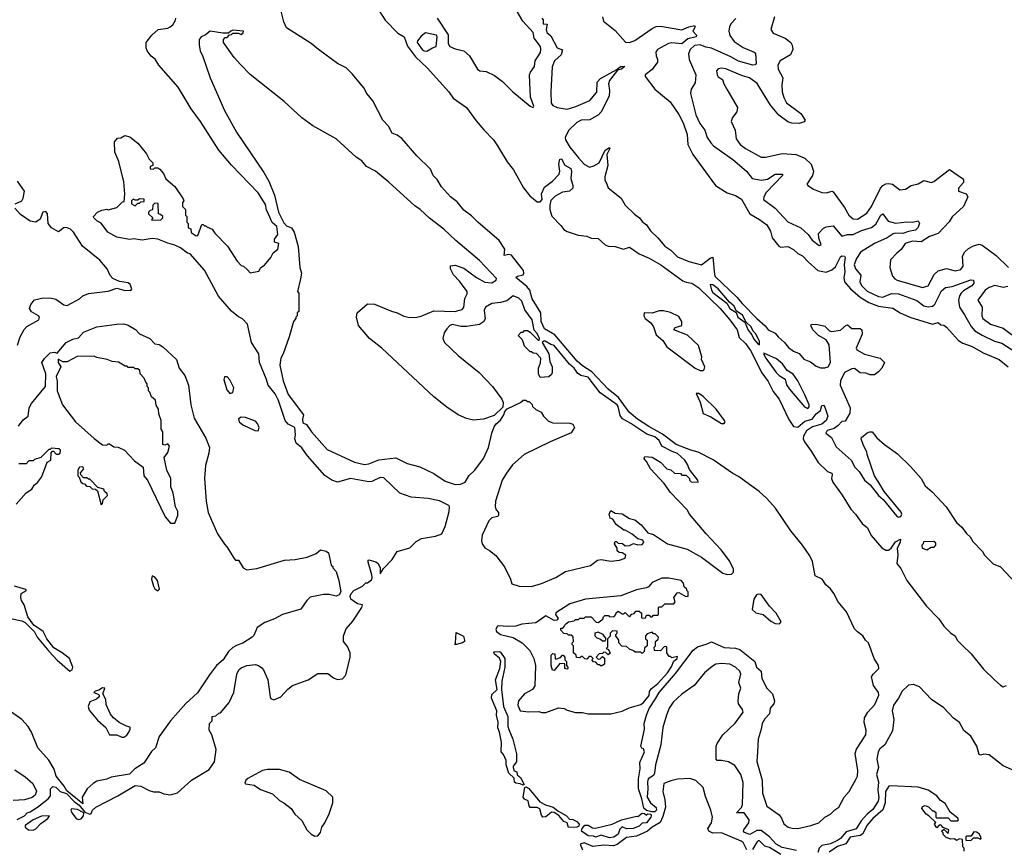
# Model space of a CAD drawing. Extents: x 1933546 to 2138868, y 524910 to 667279.
# Tile 394 of 466: x 2081250 to 2088202, y 574925 to 580775. Entities that reach past the tile are written whole.
import ezdxf

# ---------------------------------------------------------------- set-up
doc = ezdxf.new("R2010")
doc.units = 0

msp = doc.modelspace()

# ---------------------------------------------------------------- linework, layer by layer
at = {"layer": '0CON10XD'}
for points in [[(2086735, 574909.2), (2086635, 574930.1), (2086591.7, 574955), (2086545, 575005.6), (2086485, 575050.4), (2086455, 575050), (2086405, 575022.1), (2086367, 575037), (2086360.7, 575045), (2086362.8, 575055), (2086399.5, 575105), (2086401.9, 575125), (2086365.5, 575175.5), (2086310.8, 575175), (2086346.8, 575213.2), (2086354.8, 575235), (2086359.7, 575390.3), (2086343.2, 575445), (2086299.6, 575509.6), (2086255, 575535.7), (2086205, 575546), (2086174.1, 575544.1), (2086167.3, 575555), (2086168.1, 575645), (2086175.2, 575665), (2086215, 575726.9), (2086301.4, 575808.6), (2086358.3, 575885), (2086354.8, 575905), (2086325.6, 575945), (2086322.3, 575965), (2086327.1, 576015), (2086342.3, 576055), (2086327.1, 576095), (2086342.7, 576155), (2086335.3, 576175.3), (2086304.5, 576205), (2086265, 576224.7), (2086205, 576230.7), (2086166.2, 576225), (2086140.5, 576209.5), (2086085, 576164.4), (2086012.2, 576075), (2085926, 576014), (2085865, 575957.5), (2085836.6, 575913.4), (2085817.3, 575865), (2085791.4, 575778.6), (2085776.4, 575655), (2085739.1, 575515), (2085732.9, 575455), (2085725, 575439.3), (2085688.1, 575415), (2085681.9, 575395), (2085686.2, 575345), (2085681.8, 575285), (2085705.3, 575245.3), (2085745, 575212.5), (2085746.8, 575195), (2085735, 575183.3), (2085713.3, 575183.3), (2085675, 575192.5), (2085657.3, 575207.3), (2085643.5, 575275), (2085619.6, 575345), (2085620, 575415), (2085631.8, 575485), (2085629.6, 575530.4), (2085662, 575605), (2085655, 575627.5), (2085642, 575632), (2085636.2, 575646.2), (2085661.6, 575765), (2085659.2, 575805), (2085675, 575865.5), (2085695, 575911.6), (2085739.9, 575980.1), (2085765, 576026.1), (2085881.2, 576158.8), (2086004.5, 576325), (2086035, 576348.5), (2086105, 576367.8), (2086135, 576382.7), (2086225, 576342.6), (2086305, 576337.7), (2086335, 576328.2), (2086440.5, 576245), (2086453.5, 576205), (2086486.7, 576175), (2086490.3, 576125), (2086526.1, 576056.1), (2086565.1, 576015.1), (2086578.8, 575965), (2086574.4, 575945), (2086548.1, 575915), (2086544.5, 575875), (2086510.8, 575839.2), (2086493.1, 575806.9), (2086486.5, 575765), (2086463.9, 575695), (2086458.7, 575605), (2086455, 575536.7), (2086492.1, 575405), (2086494.6, 575315), (2086525, 575221.4), (2086612.3, 575162.3), (2086628.8, 575138.8), (2086645, 575096.7), (2086675.4, 575074.6), (2086705, 575066), (2086745, 575065.4), (2086836.2, 575085), (2086893.3, 575105), (2086935, 575144.3), (2086975.8, 575165), (2087005, 575197.5), (2087035, 575215.7), (2087072.2, 575285), (2087108.1, 575325), (2087155, 575410), (2087165.2, 575434.8), (2087168.9, 575475), (2087149, 575595), (2087158.6, 575625), (2087225.2, 575725), (2087227.9, 575757.9), (2087212.1, 575812.1), (2087216.2, 575845), (2087239.1, 575885), (2087288.8, 575941.2), (2087315.4, 576005), (2087314.8, 576025), (2087277.9, 576075), (2087265.8, 576135), (2087275.8, 576155), (2087316.7, 576193.3), (2087314.6, 576215), (2087284.1, 576265), (2087242.7, 576375), (2087223.4, 576393.4), (2087204.2, 576425), (2087165, 576452.4), (2087145.2, 576475), (2087088, 576595), (2087028.2, 576665), (2086999.8, 576725), (2086976.3, 576756.3), (2086941.9, 576785), (2086916.6, 576825), (2086868.1, 576848.1), (2086848.7, 576948.7), (2086829, 576989), (2086777.6, 577065), (2086695, 577165.2), (2086586.4, 577326.4), (2086525.2, 577395), (2086470.8, 577445), (2086325, 577550.5), (2086285, 577571.6), (2086146.7, 577666.7), (2086041.4, 577721.4), (2085990, 577735), (2085885, 577775.8), (2085788.9, 577848.9), (2085692.1, 577902.1), (2085613.2, 577955), (2085554.3, 578005), (2085478.4, 578108.4), (2085406.4, 578166.4), (2085289, 578289), (2085225, 578331.4), (2085186.9, 578365), (2085029, 578549), (2084955, 578592.9), (2084931.6, 578645), (2084930, 578705), (2084868.5, 578805), (2084851.2, 578865), (2084831.8, 578891.8), (2084754.4, 578955), (2084764, 578965), (2084805.6, 578974.4), (2084810.6, 578985), (2084807.5, 579005), (2084723.4, 579113.4), (2084705, 579118.2), (2084670.5, 579110.5), (2084676, 579155), (2084636.6, 579216.6), (2084484.8, 579345), (2084439.5, 579389.5), (2084385, 579430.9), (2084338, 579488), (2084291.4, 579525), (2084227.3, 579595), (2084197.3, 579647.3), (2084170.3, 579675), (2084149.7, 579719.7), (2084053.2, 579815), (2083947.3, 579937.3), (2083915, 579960.9), (2083879.4, 579975), (2083853.1, 580023.1), (2083815, 580065.6), (2083742.4, 580202.4), (2083701.1, 580255), (2083680.3, 580295), (2083600.9, 580390.9), (2083555.2, 580435.2), (2083495, 580466.7), (2083360.7, 580565), (2083307.9, 580607.9), (2083135, 580718.5), (2083115, 580759.2), (2083095.4, 580835)], [(2083787.2, 580837.2), (2083830.6, 580770.6), (2083920.7, 580680.7), (2083964.7, 580654.7), (2083988.3, 580588.3), (2084043.7, 580513.7), (2084126.7, 580435), (2084279.6, 580265), (2084310.1, 580220.1), (2084405, 580155.5), (2084472.1, 580062.1), (2084528.2, 579998.2)], [(2084197.1, 580785), (2084275, 580667.5), (2084276.5, 580606.5), (2084286.7, 580586.7), (2084325, 580570), (2084386.1, 580556.1), (2084425, 580520), (2084482.5, 580425), (2084500, 580415), (2084545, 580410), (2084601.8, 580381.8), (2084658.2, 580338.2), (2084732.5, 580265), (2084855, 580163.8), (2084875, 580154.5), (2084880.8, 580165), (2084857.1, 580227.1), (2084848.9, 580385), (2084856, 580405), (2084884.2, 580445), (2084890, 580485), (2084927, 580543), (2084930.8, 580565), (2084926.6, 580586.6), (2084881.7, 580645), (2084875.6, 580685), (2084802.5, 580765), (2084756.2, 580845)], [(2084282.7, 577302.7), (2084285.5, 577335), (2084280, 577345), (2084215, 577377.5), (2084135, 577393.6), (2084013.4, 577403.4), (2083935, 577433.1), (2083820.5, 577540.5), (2083795, 577542.9), (2083735.5, 577514.5), (2083715, 577511.4), (2083585, 577535.7), (2083495, 577510), (2083455, 577523.3), (2083405, 577556.7), (2083283.3, 577695), (2083241.7, 577751.7), (2083202.5, 577785), (2083193, 577817), (2083197.5, 577845), (2083192.5, 577895), (2083145, 577920), (2083123.8, 577945), (2083077.1, 578087.1), (2083053.6, 578133.6), (2083003.9, 578193.9), (2082993.3, 578235), (2082943.3, 578355), (2082937.5, 578415), (2082887.5, 578495), (2082857.5, 578625), (2082823, 578663), (2082795, 578677.5), (2082745, 578717.5), (2082654.2, 578824.2), (2082556.1, 579006.1), (2082453, 579123), (2082435, 579127.5), (2082385, 579163.3), (2082345, 579182.5), (2082295, 579196.7), (2082226.4, 579226.4), (2082185, 579230), (2082115, 579217.5), (2082055, 579227.5), (2082025, 579223.3), (2081935, 579240), (2081873.3, 579275), (2081825, 579337.5), (2081793.9, 579353.9), (2081772.5, 579375), (2081770, 579385), (2081800, 579415), (2081830.7, 579429.3), (2081865, 579436.7), (2081875, 579432.5), (2081935, 579450), (2081975, 579490), (2081988.3, 579491.7), (2081992.5, 579545), (2081985, 579630), (2081950, 579775), (2081920.7, 579840.7), (2081918.3, 579911.7), (2081941.7, 579938.3), (2081965, 579940), (2081993, 579957), (2082028.3, 579948.3), (2082085, 579902.5), (2082145, 579827.5), (2082165, 579790), (2082190, 579765), (2082190, 579745), (2082171.7, 579738.3), (2082171.7, 579721.7), (2082195, 579720), (2082205, 579730), (2082225, 579730), (2082239.3, 579719.3), (2082265, 579690), (2082281.7, 579651.7), (2082345, 579597.5), (2082405, 579510), (2082410, 579495), (2082400, 579485), (2082400, 579455), (2082420, 579435), (2082420, 579395), (2082430, 579385), (2082430, 579345), (2082440, 579335), (2082440, 579305), (2082458.3, 579298.3), (2082461.7, 579271.7), (2082495, 579250), (2082508.3, 579251.7), (2082535, 579330), (2082545, 579330), (2082555, 579320), (2082565, 579320), (2082571.7, 579311.7), (2082610, 579295), (2082627, 579267), (2082716.7, 579175), (2082785, 579070), (2082815, 579040), (2082830, 579035), (2082859.3, 579009.3), (2082877.5, 578987.5), (2082939.3, 579000.7), (2082953.3, 579025), (2082977.7, 579042.3), (2083023.3, 579095), (2083040.5, 579129.5), (2083072.5, 579155), (2083080, 579195), (2083050, 579205), (2083050, 579225), (2083071.7, 579258.3), (2083066.7, 579315), (2083033.9, 579343.9), (2083007.5, 579402.5), (2082992.7, 579432.7), (2082985, 579470), (2082933.6, 579553.6), (2082745, 579747.5), (2082655, 579854.2), (2082526.3, 580056.3), (2082460.8, 580145), (2082367.9, 580297.9), (2082233.3, 580455), (2082205.9, 580495.9), (2082178.3, 580518.3), (2082150, 580555), (2082143, 580577), (2082142.5, 580615), (2082182.5, 580665), (2082227.5, 580705), (2082295, 580716), (2082313.3, 580725), (2082330.3, 580739.7), (2082349.5, 580770.5), (2082353.3, 580785)], [(2084936.7, 580785), (2084945.8, 580775), (2084946.4, 580746.4), (2084975, 580742.5), (2084967.1, 580705), (2084971.9, 580685), (2085000, 580660), (2085045, 580577.3), (2085082.3, 580562.3), (2085073.7, 580526.3), (2085025.3, 580485), (2085008.8, 580441.2), (2084999.7, 580265), (2085003.9, 580185), (2085015, 580169.6), (2085045, 580154.7), (2085115, 580144.2), (2085177.8, 580162.2), (2085275, 580203.4), (2085325, 580262.2), (2085328, 580335), (2085350, 580360), (2085466.4, 580423.6), (2085493.1, 580445), (2085522, 580445), (2085499.4, 580425), (2085472.3, 580417.7), (2085414.4, 580345), (2085407.6, 580322.4), (2085414.3, 580275), (2085412.2, 580235), (2085355.2, 580124.8), (2085337.1, 580102.9), (2085275, 580068.8), (2085215, 580064.7), (2085185, 580050), (2085127.8, 579995), (2085101.1, 579945), (2085105, 579926), (2085135.7, 579875), (2085195, 579800.8), (2085236.2, 579755), (2085274.4, 579734.4), (2085305, 579743.1), (2085341.1, 579765), (2085385, 579854.3), (2085415, 579872.5), (2085416.9, 579865), (2085396.2, 579823.8), (2085403.7, 579745), (2085380.6, 579665), (2085382, 579645), (2085397, 579613), (2085405, 579587.5), (2085496.7, 579515), (2085526.2, 579465), (2085592.1, 579402.1), (2085627, 579377), (2085645, 579350), (2085675.6, 579325.6), (2085704.4, 579285), (2085755.5, 579235.5), (2085805.6, 579175), (2085848.5, 579148.5), (2085895, 579101.8), (2085975, 579066.9), (2086065, 579043.9), (2086125, 579091.2), (2086145, 579097.5), (2086155.3, 578975), (2086161.9, 578961.9), (2086315, 578815.9), (2086351.1, 578771.1), (2086455, 578665.5), (2086514.7, 578614.7), (2086535, 578586), (2086585, 578560.8), (2086606, 578535), (2086651.2, 578495), (2086679.7, 578459.7), (2086714.3, 578434.3), (2086755, 578417.5), (2086787.6, 578377.6), (2086835, 578358.6), (2086875, 578328.5), (2086905, 578318.2), (2086935, 578317.5), (2086958, 578325), (2086974.8, 578355), (2086965, 578480), (2086944, 578515), (2086891.2, 578545), (2086850, 578585), (2086837.5, 578615), (2086840, 578625), (2086885, 578623.3), (2086935, 578611.2), (2086968.3, 578578.3), (2086983.2, 578573.2), (2087045, 578582), (2087085, 578619.2), (2087095, 578620), (2087125, 578594.2), (2087183.9, 578593.9), (2087196.7, 578585), (2087200, 578555), (2087156.7, 578455), (2087161.2, 578445), (2087215, 578413.1), (2087325, 578386.2), (2087355.7, 578355.7), (2087338.8, 578315), (2087315, 578289.5), (2087285, 578267.8), (2087255, 578266.7), (2087225, 578278.9), (2087185, 578281.9), (2087145, 578311.4), (2087125, 578309.4), (2087074.1, 578285), (2087045.3, 578225), (2087042.8, 578195), (2087114.2, 578035), (2087112.3, 577997.7), (2087078.3, 577941.7), (2087055, 577937.5), (2087030, 577910), (2087000, 577890), (2086951.2, 577875), (2086943.3, 577855), (2086983.3, 577825), (2087015, 577760), (2087120, 577665), (2087146.2, 577615), (2087178.8, 577585), (2087215, 577523.3), (2087255, 577490), (2087313.8, 577415), (2087347.5, 577387.5), (2087442.3, 577272.3), (2087455, 577262.5), (2087473, 577267), (2087478.8, 577285), (2087475, 577297.5), (2087354.2, 577444.2), (2087323.8, 577495), (2087286, 577555), (2087233.3, 577705), (2087232.5, 577725), (2087208.3, 577768.3), (2087192.5, 577815), (2087193.6, 577826.4), (2087235, 577857.5), (2087253.6, 577866.4), (2087270, 577865), (2087303, 577823), (2087356.3, 577776.3), (2087449.3, 577709.3), (2087540.9, 577620.9), (2087615.6, 577535.6), (2087642.9, 577482.9), (2087692.1, 577442.1), (2087792, 577335), (2087865.9, 577225.9), (2087903, 577193), (2087935, 577147.5), (2087962.5, 577125), (2087980.7, 577090.7), (2088049.3, 577019.3), (2088062.5, 576995), (2088125, 576932.5), (2088175, 576912.5), (2088319.7, 576759.7)], [(2085365.5, 580795), (2085372.5, 580765), (2085455, 580697.8), (2085527.2, 580617.2), (2085555, 580614.6), (2085592.9, 580627.1), (2085715, 580713.8), (2085745, 580726.1), (2085775, 580729.2), (2085925, 580702.3), (2085975, 580725.6), (2086014.5, 580734.5), (2086018.5, 580725), (2086003.5, 580695), (2086028.9, 580665), (2086027.1, 580655), (2085969, 580641), (2085925, 580604.7), (2085855, 580611.7), (2085832.3, 580607.7), (2085754.7, 580565), (2085742.2, 580545), (2085745, 580519.2), (2085754.7, 580495), (2085752.7, 580475), (2085716, 580424), (2085665.8, 580385), (2085665.8, 580375), (2085734.2, 580284.2), (2085842.9, 580195), (2085904.6, 580105), (2085935, 580046), (2085962.8, 579965), (2085967.3, 579895), (2086004.2, 579824.2), (2086163.3, 579605), (2086245, 579552.5), (2086305, 579534.4), (2086347.5, 579507.5), (2086405.3, 579405.3), (2086474.7, 579364.7), (2086525.9, 579325.9), (2086551.3, 579281.3), (2086564.3, 579234.3), (2086610, 579175), (2086625, 579170), (2086675, 579173.2), (2086715, 579152.1), (2086745, 579123.9), (2086778.3, 579108.3), (2086816.7, 579065), (2086885, 579005.4), (2086945, 578993.5), (2086985, 579008.1), (2087010.6, 579029.4), (2087045, 579100), (2087055, 579106.9), (2087075, 579106), (2087079.4, 579095), (2087070.7, 579045), (2087076.2, 578995), (2087069.6, 578955), (2087074.7, 578925), (2087116, 578875), (2087185.6, 578815.6), (2087245, 578779.3), (2087315, 578753), (2087415, 578738.9), (2087468.1, 578705), (2087535, 578675.3), (2087695, 578625.5), (2087735, 578637.1), (2087755, 578620), (2087775, 578618), (2087794.5, 578604.5), (2087879.7, 578509.7), (2087910.6, 578490.6), (2087975, 578467.9), (2088053, 578423), (2088165.7, 578375), (2088230.6, 578325)], [(2086305.8, 580784.2), (2086271.1, 580745), (2086261.6, 580725), (2086257.8, 580695), (2086263.9, 580663.9), (2086295, 580621.9), (2086357.8, 580577.8), (2086436.7, 580546.7), (2086445, 580538), (2086451.4, 580465), (2086443.3, 580456.7), (2086426.1, 580453.9), (2086325, 580481.1), (2086271.7, 580511.7), (2086135, 580573), (2086095, 580580.9), (2086055, 580598), (2086015, 580591.7), (2085983.6, 580565), (2085971.9, 580535), (2085977.4, 580495), (2086025.4, 580385), (2086019.6, 580330.4), (2085992, 580285), (2085987.5, 580255), (2086023.7, 580103.7), (2086052.7, 580042.7), (2086087.2, 579995), (2086105, 579944.2), (2086129.6, 579905), (2086148.5, 579885), (2086285, 579787.7), (2086382.2, 579705), (2086421.4, 579655), (2086488, 579642)], [(2086580.9, 580795), (2086554.4, 580705), (2086570.3, 580680.3), (2086655, 580643.8), (2086695, 580614.3), (2086705.3, 580595), (2086709.3, 580565), (2086692.6, 580527.4), (2086618.8, 580485), (2086604.3, 580455), (2086606.7, 580425), (2086637.7, 580365), (2086630.8, 580315), (2086635, 580266.2), (2086645, 580226), (2086665, 580187.1), (2086765, 580113.3), (2086797.5, 580065), (2086790, 580055), (2086755, 580041.2), (2086702.5, 580045), (2086674.2, 580055), (2086611, 580101), (2086552.3, 580172.3), (2086456.6, 580325), (2086404.4, 580365), (2086355, 580378.9), (2086235, 580427.5), (2086205, 580431.9), (2086182.4, 580427.6), (2086170.8, 580415), (2086174.4, 580385), (2086182.2, 580372.2), (2086212.2, 580352.2), (2086222, 580322), (2086244.3, 580285), (2086318.8, 580155), (2086313.3, 580125), (2086282.5, 580085), (2086273, 580057), (2086301.4, 579995), (2086309.5, 579935), (2086336.5, 579895), (2086375, 579865.4), (2086485, 579805.4), (2086516.3, 579803.7), (2086635, 579830.6), (2086732.9, 579822.9), (2086795, 579796.7), (2086839.4, 579755), (2086854.6, 579705), (2086849.2, 579675), (2086808, 579615), (2086816, 579605), (2086855, 579579.1), (2086915, 579554.8), (2086947.7, 579552.3), (2086985, 579564.6), (2086995, 579560), (2087075, 579448.5), (2087105, 579395.8), (2087135, 579370), (2087165, 579367.6), (2087231.5, 579408.5), (2087265.8, 579455), (2087328.1, 579585), (2087345.2, 579604.8), (2087365, 579616.3), (2087385, 579619.7), (2087413.6, 579613.6), (2087465, 579573.2), (2087505, 579578.2), (2087545, 579605.2), (2087594, 579616), (2087635, 579639.3), (2087685, 579625.5), (2087705, 579631.5), (2087815, 579717.1), (2087907.1, 579655), (2087915.3, 579645), (2087915, 579626.2), (2087880, 579585), (2087880, 579565), (2087934, 579545), (2087944.5, 579525), (2087913.2, 579456.8), (2087835, 579382.5), (2087812.2, 579347.8), (2087735, 579265.2), (2087675, 579244.7), (2087615, 579207), (2087555, 579211.2), (2087502.9, 579195), (2087475, 579151.9), (2087442.8, 579127.2), (2087399.7, 579080.3), (2087393.2, 579025), (2087412.8, 578965), (2087428.9, 578945), (2087445, 578937), (2087625.4, 578884.6), (2087665, 578895.6), (2087706.5, 578975), (2087735, 579001.2), (2087795, 579017.5), (2087855, 579002.3), (2087895, 579011.2), (2087912.1, 579035), (2087906.2, 579105), (2087923.3, 579136.7), (2087949.3, 579160.7), (2087985, 579179.6), (2088025, 579190), (2088045, 579183.6), (2088145, 579110.6), (2088233.1, 579025)], [(2084865, 576774.3), (2084935, 576795.7), (2085035, 576838), (2085105, 576879.2), (2085279.4, 576920.6), (2085330.7, 576959.3), (2085355, 576963.3), (2085425, 576952), (2085485, 576960), (2085525, 576972.5), (2085530, 576995), (2085505, 577010), (2085483, 577013), (2085470, 577025), (2085470, 577045), (2085450, 577075), (2085455, 577090), (2085465, 577090), (2085475, 577080), (2085507, 577077), (2085525, 577060), (2085557, 577063), (2085585, 577077.5), (2085615, 577067.5), (2085645, 577070), (2085657.5, 577085), (2085649.3, 577099.3), (2085615, 577110), (2085575, 577142.5), (2085525, 577170), (2085515, 577170), (2085460.7, 577210.7), (2085438.3, 577248.3), (2085420, 577255), (2085412.5, 577285), (2085425, 577310), (2085455, 577290), (2085505, 577287.5), (2085555, 577253.3), (2085593.6, 577243.6), (2085639.3, 577209.3), (2085685, 577152.5), (2085725, 577140), (2085824.1, 577074.1), (2085963.6, 577036.4), (2086065, 576980), (2086215, 576868), (2086245, 576858), (2086275, 576860), (2086291.2, 576875), (2086291.2, 576895), (2086262, 576955), (2086202.3, 577032.3), (2086096.2, 577145), (2085980, 577285), (2085962.5, 577315), (2085845, 577437.5), (2085801.7, 577501.7), (2085703.6, 577603.6), (2085677, 577657), (2085660, 577675), (2085665, 577690), (2085715, 577687.5), (2085775, 577650), (2085820, 577605), (2085847, 577597), (2085873, 577573), (2085915, 577570), (2085925, 577560), (2085955, 577560), (2085980, 577535), (2085980, 577525), (2085991.7, 577511.7), (2086040, 577510), (2086037.5, 577525), (2085978.8, 577598.8), (2085965.6, 577635), (2085945.6, 577665), (2085895, 577713.1), (2085857, 577727), (2085783.1, 577763.1), (2085765, 577803.1), (2085735, 577829.3), (2085679.3, 577849.3), (2085565, 577925.3), (2085506.6, 577956.6), (2085490.3, 577980.3), (2085476.4, 578045), (2085468.2, 578055), (2085349.8, 578139.8), (2085265, 578251.2), (2085213.2, 578263.2), (2085189.4, 578279.4), (2085165, 578315.4), (2085132.8, 578342.8), (2085025, 578474.4), (2085000.9, 578480.9), (2084960, 578505), (2084950, 578505), (2084940, 578495), (2084987.5, 578415), (2084993, 578363), (2085010, 578325), (2085010, 578285), (2085005, 578270), (2084987, 578253), (2084925, 578250), (2084912.5, 578275), (2084912.5, 578315), (2084927, 578353), (2084930, 578385), (2084898.3, 578418.3), (2084875, 578420), (2084865, 578430), (2084855, 578430), (2084815, 578470), (2084805, 578500), (2084798.3, 578518.3), (2084770, 578545), (2084791.7, 578568.3), (2084805, 578570), (2084815, 578580), (2084835, 578580), (2084855, 578570), (2084911.7, 578511.7), (2084918.3, 578511.7), (2084920, 578525), (2084905, 578560), (2084882, 578582), (2084867.5, 578655), (2084817.7, 578727.7), (2084795, 578786.7), (2084775, 578809.4), (2084735, 578825.6), (2084688.8, 578791.2), (2084645, 578777.3), (2084585, 578771.5), (2084538, 578745), (2084528.8, 578725), (2084536.4, 578663.6), (2084525, 578642.5), (2084495.9, 578624.1), (2084405, 578608.8), (2084365, 578610), (2084305, 578623.3), (2084287.5, 578615), (2084265, 578592.5), (2084246.1, 578563.9), (2084236.7, 578525), (2084250, 578495), (2084346.7, 578405), (2084494.2, 578284.2), (2084588.8, 578185), (2084653.3, 578095), (2084663, 578073), (2084661.7, 578038.3), (2084599.3, 577980.7), (2084526.1, 577953.9), (2084455, 577948), (2084405, 577958.6), (2084345, 577984.2), (2084265, 578039.2), (2084175, 578112.5), (2083806.6, 578456.6), (2083721.2, 578525), (2083643.3, 578615), (2083627.5, 578675), (2083632.5, 578705), (2083705, 578770), (2083755, 578767.5), (2083875, 578716.7), (2083915.9, 578705.9), (2083962.3, 578682.3), (2084005, 578672), (2084055, 578673.8), (2084085, 578681.2), (2084175, 578720), (2084325, 578716), (2084345, 578722.9), (2084375, 578730), (2084386.9, 578743.1), (2084394.1, 578805.9), (2084409.3, 578840.7), (2084408.8, 578855), (2084355, 578928.8), (2084312.7, 578972.7), (2084292.5, 579015), (2084291.7, 579038.3), (2084325, 579042.5), (2084385, 579020), (2084475, 578953.8), (2084535, 578922.7), (2084585, 578916.2), (2084614.3, 578935), (2084616.9, 578946.9), (2084497.8, 579075), (2084328.5, 579215), (2084245, 579296), (2084142.8, 579372.8), (2084077.3, 579435), (2084039.7, 579459.7), (2083857, 579627), (2083762.5, 579705), (2083699.7, 579739.7), (2083665, 579778.8), (2083625, 579803.3), (2083485, 579933.3), (2083320, 580025), (2083242.6, 580082.6), (2083116.8, 580196.8), (2082878.3, 580388.3), (2082808.8, 580458.8), (2082765, 580507.5), (2082690, 580615), (2082690, 580635), (2082701.7, 580648.3), (2082715, 580650), (2082731.7, 580668.3), (2082745, 580670), (2082755, 580680), (2082795, 580680), (2082815, 580670), (2082828.3, 580681.7), (2082830, 580695), (2082755, 580700), (2082740, 580695), (2082725, 580680), (2082685, 580678.8), (2082595, 580694), (2082560.9, 580669.1), (2082532.5, 580655), (2082516.7, 580635), (2082516.2, 580595), (2082524.2, 580555), (2082544.2, 580515), (2082594.2, 580365), (2082697.1, 580135), (2082781.7, 579981.7), (2082975, 579696.7), (2083008.8, 579635), (2083050, 579535), (2083076.7, 579415), (2083115, 579340), (2083135, 579320), (2083170, 579305), (2083187.5, 579275), (2083217, 579173), (2083227.5, 579025), (2083240, 578985), (2083232.5, 578945), (2083212.5, 578855), (2083220, 578845), (2083220, 578715), (2083210, 578705), (2083210, 578685), (2083200, 578675), (2083200, 578665), (2083182.5, 578645), (2083153.8, 578535), (2083110, 578415), (2083093.3, 578385), (2083087.5, 578335), (2083110, 578225), (2083145, 578130), (2083253.3, 577985), (2083247.5, 577955), (2083250, 577930), (2083275.9, 577915.9), (2083310, 577865), (2083421.2, 577741.2), (2083615, 577651.2), (2083685, 577634), (2083715, 577639.2), (2083785, 577667.5), (2083905, 577681.9), (2083985, 577641.1), (2084075, 577618.6), (2084175, 577571.5), (2084255, 577516.2), (2084324.1, 577494.1), (2084362.5, 577495), (2084395, 577509.2), (2084421.4, 577555), (2084463.1, 577595), (2084524, 577676), (2084560.5, 577755), (2084583.8, 577855), (2084600.5, 577899.5), (2084615, 577922.5), (2084645, 577947.5), (2084667.5, 577985), (2084675, 578010), (2084693, 578027), (2084787, 578073), (2084805, 578090), (2084825, 578090), (2084835, 578080), (2084848.3, 578078.3), (2084868.3, 578058.3), (2084870, 578045), (2084895, 578022.5), (2084933, 578003), (2084947.5, 577975), (2084985, 577940), (2085015, 577930), (2085135, 577927.5), (2085155, 577920), (2085167.5, 577895), (2085145, 577857.5), (2084995, 577794.2), (2084811.2, 577705), (2084728.8, 577631.2), (2084687.1, 577572.9), (2084656.2, 577525), (2084610.8, 577375), (2084608, 577335), (2084614.4, 577315), (2084630, 577295), (2084632, 577275), (2084622.9, 577267.1), (2084585, 577257.1), (2084562.8, 577237.2), (2084515.7, 577135), (2084511.2, 577095), (2084516.2, 577075), (2084535, 577046.2), (2084568, 577028), (2084611.7, 576991.7), (2084672.3, 576912.3), (2084716.7, 576825), (2084725, 576792.5), (2084776.4, 576776.4), (2084865, 576774.3)], [(2084125, 580553.8), (2084165, 580577.5), (2084190, 580585), (2084198, 580655), (2084193.3, 580665), (2084115, 580682.5), (2084085, 580659.2), (2084060, 580625), (2084057.5, 580615), (2084092.5, 580565), (2084105, 580556), (2084125, 580553.8)], [(2084528.2, 579998.2), (2084595, 579926.4), (2084625, 579884.7), (2084691.6, 579771.6), (2084736.9, 579715), (2084806.9, 579586.9), (2084851.3, 579531.3), (2084905, 579490), (2084925, 579489.6), (2084940.4, 579505), (2084935.7, 579545), (2084955, 579592), (2085012.9, 579635), (2085059.4, 579685), (2085064.5, 579705), (2085056, 579755), (2085065, 579790), (2085075, 579793.8), (2085098.5, 579748.5), (2085141, 579725), (2085146.4, 579703.6), (2085142.5, 579655), (2085156.8, 579605), (2085155.5, 579585), (2085133.1, 579565), (2085082.5, 579557.5), (2085030.5, 579529.5), (2085001.1, 579498.9), (2084992.9, 579465), (2084994.1, 579435), (2085007.6, 579387.6), (2085071.5, 579321.5), (2085093.4, 579293.4), (2085115, 579279.2), (2085193.9, 579253.9), (2085255.8, 579245.8), (2085285, 579232.1), (2085335, 579230), (2085385, 579185.8), (2085405, 579175.6), (2085455.3, 579174.7), (2085514.1, 579155.9), (2085555, 579170), (2085623.1, 579123.1), (2085695, 579091.9), (2085777.1, 579045), (2085931.6, 578931.6), (2085955, 578920.8), (2085995, 578914), (2086045, 578882.3), (2086195.8, 578735.8), (2086265.1, 578655.1), (2086315.2, 578585), (2086330.6, 578530.6), (2086375, 578490), (2086409.8, 578439.8), (2086491.3, 578281.3), (2086535, 578221.4), (2086570.7, 578150.7), (2086612.9, 578095), (2086681.9, 577951.9), (2086715, 577903.7), (2086745, 577897.2), (2086795, 577940.5), (2086845.5, 577954.5), (2086875, 577992.9), (2086904.5, 578015), (2086915, 578051.2), (2086925, 578052.5), (2086935, 578039.2), (2086956.2, 577975), (2086945, 577946.4), (2086915, 577920.4), (2086848.4, 577901.6), (2086806.9, 577873.1), (2086785.2, 577835), (2086783, 577815), (2086790.6, 577795), (2086839.2, 577729.2), (2086888.3, 577648.3), (2086955, 577586.2), (2086984.6, 577574.6), (2086987.8, 577562.2), (2086981.7, 577535), (2086991.1, 577508.9), (2087058.4, 577418.4), (2087119, 577319), (2087152.9, 577285), (2087198, 577218), (2087237.3, 577187.3), (2087262.3, 577132.3), (2087337.1, 577047.1), (2087365, 577029.2), (2087385, 577029.4), (2087404, 577045), (2087435, 577088.7), (2087468.4, 577108.4), (2087466.4, 577085), (2087446, 577045), (2087450, 576995), (2087443.3, 576935), (2087470.7, 576900.7), (2087515, 576815.8), (2087653.3, 576635), (2087740, 576545), (2087775, 576493), (2087825, 576443.8), (2087854.5, 576424.5), (2087870.4, 576395), (2087901.5, 576361.5), (2087967.5, 576297.5), (2088055, 576190.7), (2088135, 576111.1), (2088175, 576075.6), (2088195, 576065.5), (2088217, 576075)], [(2081217.5, 579475), (2081265, 579496.2), (2081274.4, 579515), (2081282.9, 579565), (2081234, 579635)], [(2086488, 579642), (2086530.2, 579649.8), (2086585, 579684.7), (2086636.2, 579685), (2086636.2, 579675), (2086521.6, 579555), (2086503.6, 579525), (2086503.3, 579505), (2086585, 579444.1), (2086675, 579346.9), (2086765, 579304.6), (2086817.4, 579257.4), (2086845, 579218.6), (2086895, 579181.2), (2086908.8, 579185), (2086891.7, 579231.7), (2086890, 579265), (2086925, 579302.2), (2086945, 579313.3), (2086995, 579318.8), (2087055.7, 579245.7), (2087095, 579257.7), (2087135, 579257.3), (2087195, 579287), (2087265, 579307.4), (2087295, 579330.9), (2087330, 579395), (2087345, 579403.6), (2087383.4, 579353.4), (2087435, 579338.1), (2087515, 579348.4), (2087555, 579344.4), (2087593.8, 579353.8), (2087602.5, 579335), (2087591.9, 579305), (2087575, 579289.1), (2087525, 579280), (2087485, 579265.3), (2087435, 579268.6), (2087416.6, 579263.4), (2087376, 579234), (2087286.7, 579195), (2087186.6, 579133.4), (2087155.3, 579085), (2087143.2, 579045), (2087152.5, 579015), (2087190.3, 578970.3), (2087181.4, 578925), (2087195, 578898.2), (2087235, 578857.9), (2087315, 578819.8), (2087345, 578816.6), (2087405, 578841.7), (2087455, 578838.9), (2087585, 578792.9), (2087635, 578755.3), (2087665, 578747.8), (2087695, 578753.2), (2087713, 578767), (2087758.9, 578861.1), (2087786.2, 578885), (2087835, 578891.7), (2087965, 578939.1), (2087985.4, 578935.4), (2087986.6, 578915), (2087974, 578895), (2087915, 578861.1), (2087898.1, 578845), (2087886.6, 578825), (2087880, 578795), (2087886, 578745), (2087922.4, 578692.4), (2087967.9, 578607.9), (2087995, 578579.3), (2088045, 578546.9), (2088134.4, 578504.4), (2088185, 578490.3), (2088285, 578428.3)], [(2082065, 579460), (2082085, 579480), (2082095, 579480), (2082105, 579490), (2082128.3, 579491.7), (2082128.3, 579508.3), (2082095, 579510), (2082085, 579500), (2082065, 579500), (2082051.7, 579508.3), (2082040, 579495), (2082040, 579475), (2082065, 579460)], [(2081235, 578477.5), (2081254.2, 578535.8), (2081281.5, 578588.5), (2081301.3, 578608.7), (2081386, 578655), (2081388.8, 578675), (2081383.9, 578683.9), (2081333.6, 578713.6), (2081320, 578735), (2081327.5, 578765), (2081355, 578797.5), (2081415, 578812.5), (2081475, 578810), (2081505, 578802), (2081561.5, 578761.5), (2081585, 578757.9), (2081672.9, 578805), (2081695, 578825.7), (2081735, 578841.4), (2081875, 578858), (2081935, 578878.8), (2081985, 578865.8), (2082035, 578863.3), (2082041.2, 578875), (2082029.2, 578905), (2082015, 578916.9), (2081955, 578927.5), (2081908.8, 578948.8), (2081889.5, 578969.5), (2081868.8, 579015), (2081816.3, 579076.3), (2081693.3, 579175), (2081628.9, 579275), (2081608.6, 579295), (2081585, 579306.5), (2081562.9, 579307.1), (2081525, 579277.5), (2081475, 579306.7), (2081451.2, 579335), (2081445.9, 579404.1), (2081435, 579420), (2081414.5, 579415.5), (2081394.1, 579365.9), (2081363.6, 579346.4), (2081325, 579352), (2081255, 579400), (2081216.7, 579445)], [(2082245, 579360), (2082260, 579375), (2082260, 579385), (2082245, 579400), (2082230, 579405), (2082228.3, 579478.3), (2082205, 579480), (2082190, 579465), (2082188.3, 579431.7), (2082171.7, 579428.3), (2082160, 579415), (2082160, 579405), (2082190, 579375), (2082181.7, 579361.7), (2082245, 579360)], [(2086475, 578480), (2086473.3, 578505), (2086445, 578560), (2086430, 578575), (2086415, 578607.5), (2086380.7, 578640.7), (2086355, 578690), (2086310, 578720), (2086295, 578752.5), (2086261.2, 578781.2), (2086182.5, 578875), (2086145, 578902.9), (2086124.5, 578905.5), (2086133.8, 578865), (2086145, 578850), (2086242.7, 578772.7), (2086265, 578736.7), (2086308.3, 578708.3), (2086321.2, 578675), (2086370, 578640), (2086395, 578582.5), (2086420.7, 578550.7), (2086435, 578518.8), (2086465, 578483.3), (2086475, 578480)], [(2088228.1, 578891.9), (2088195, 578883.2), (2088135, 578899.5), (2088094.8, 578885.2), (2088067.8, 578865), (2088015.6, 578795), (2088046.5, 578746.5), (2088044, 578685), (2088051.3, 578665), (2088105, 578626.2), (2088195, 578597.2), (2088305, 578513.9)], [(2086055, 578298), (2086075, 578298.9), (2086084, 578306), (2086086.7, 578325), (2086064, 578375), (2086066.7, 578395), (2086043.8, 578475), (2085965, 578548.6), (2085870, 578585), (2085877.5, 578602.5), (2085926, 578615), (2085926.2, 578645), (2085905, 578680), (2085845, 578708.8), (2085795, 578720), (2085765, 578718.8), (2085715, 578703.3), (2085660, 578705), (2085657.5, 578685), (2085667.5, 578665), (2085706.7, 578635), (2085725.9, 578605.9), (2085745, 578550), (2085791.2, 578511.2), (2085820, 578465), (2086020.6, 578315), (2086055, 578298)], [(2081242.5, 577905), (2081275, 577950), (2081310, 577975), (2081317.5, 578035), (2081333.3, 578065), (2081432.5, 578185), (2081433.8, 578275), (2081406.7, 578355), (2081425, 578382.5), (2081465, 578422.5), (2081495, 578427.5), (2081515, 578420), (2081577.5, 578495), (2081625, 578518.8), (2081665, 578530), (2081701.7, 578568.3), (2081795, 578605.7), (2081935.8, 578625.8), (2081985, 578628.6), (2082015, 578619.2), (2082067.4, 578587.4), (2082097.1, 578557.1), (2082170, 578525), (2082205, 578487.5), (2082235, 578481.2), (2082260, 578465), (2082358, 578375), (2082376.7, 578315), (2082415, 578262.5), (2082440.8, 578195), (2082458.8, 578055), (2082482.7, 577962.7), (2082565, 577820), (2082590, 577755), (2082586.7, 577715), (2082562.7, 577627.3), (2082555.6, 577535), (2082566.4, 577376.4), (2082581.2, 577295), (2082646.7, 577145), (2082695, 577073.3), (2082713.6, 577053.6), (2082765, 576970), (2082775, 576960), (2082795, 576960), (2082827.5, 576905), (2082855, 576890), (2082925, 576901.2), (2083120.3, 576959.7), (2083195, 576964.3), (2083279.5, 576980.5), (2083344.5, 577005.5), (2083375, 577032), (2083413.6, 577023.6), (2083431.7, 577011.7), (2083450, 576925), (2083460, 576915), (2083460, 576905), (2083485, 576880), (2083503.8, 576815), (2083516.7, 576735), (2083506, 576714), (2083485, 576706), (2083435, 576716.2), (2083395, 576716.7), (2083301.7, 576698.3), (2083276.7, 576675), (2083236.1, 576613.9), (2083105, 576576.7), (2083050, 576545), (2082981.7, 576518.3), (2082927, 576483), (2082903.6, 576426.4), (2082892.5, 576415), (2082825, 576373.3), (2082785, 576360), (2082755, 576343.3), (2082723.3, 576315), (2082686.7, 576255), (2082640, 576215), (2082589.5, 576150.5), (2082506.4, 576023.6), (2082422.3, 575947.7), (2082314.5, 575825.5), (2082234.2, 575715), (2082208, 575635), (2082180.8, 575609.2), (2082126.7, 575525), (2082062.5, 575485), (2082025, 575447.5), (2081895, 575426.2), (2081865, 575412), (2081795, 575398.8), (2081767.7, 575382.3), (2081725.9, 575344.1), (2081690, 575285), (2081695, 575240)], [(2082345, 577220), (2082366.7, 577275), (2082367, 577303), (2082351.2, 577335), (2082333, 577433), (2082317, 577477), (2082316.4, 577536.4), (2082290, 577595), (2082270, 577685), (2082295, 577720), (2082307.5, 577765), (2082295, 577780), (2082275, 577770), (2082260, 577775), (2082260, 577865), (2082250, 577885), (2082250, 577945), (2082233, 577993), (2082230, 578025), (2082213, 578053), (2082208.3, 578088.3), (2082181.7, 578111.7), (2082170, 578145), (2082160, 578155), (2082160, 578175), (2082150, 578185), (2082150, 578205), (2082140, 578215), (2082130, 578245), (2082100, 578275), (2082098.3, 578298.3), (2082085, 578310), (2082065, 578310), (2082055, 578320), (2082015, 578320), (2082008.3, 578328.3), (2081995, 578330), (2081947, 578357), (2081903, 578363), (2081867, 578377), (2081795, 578390), (2081775, 578400), (2081655, 578397.5), (2081585, 578360), (2081555, 578360), (2081521.7, 578378.3), (2081522.5, 578355), (2081540, 578325), (2081507.5, 578255), (2081513.6, 578223.6), (2081513.8, 578155), (2081552.5, 578055), (2081643.8, 577935), (2081775, 577818), (2081835, 577773.8), (2081865, 577770), (2081875, 577780), (2081885, 577780), (2081915, 577760), (2081945, 577757.5), (2081990, 577735), (2082060.7, 577660.7), (2082122.5, 577615), (2082127.5, 577555), (2082153.6, 577523.6), (2082276.7, 577265), (2082315, 577220), (2082345, 577220)], [(2086815, 578030), (2086825, 578042.5), (2086824, 578055), (2086795, 578126.7), (2086744.2, 578224.2), (2086711.3, 578271.3), (2086668.3, 578298.3), (2086635.7, 578345.7), (2086595, 578381.2), (2086505, 578420), (2086502.5, 578415), (2086517.5, 578385), (2086591.2, 578285), (2086613.2, 578263.2), (2086655, 578237.5), (2086665, 578196.7), (2086685, 578166.2), (2086791.7, 578041.7), (2086815, 578030)], [(2082735, 578136.7), (2082755, 578142.5), (2082761.2, 578175), (2082735, 578232.5), (2082715, 578253.3), (2082695, 578252.5), (2082692, 578235), (2082711.7, 578161.7), (2082735, 578136.7)], [(2086225, 577924.3), (2086231.5, 577935), (2086227.6, 577945), (2086168.7, 578025), (2086075, 578115.8), (2086045, 578136.1), (2086026.2, 578135), (2086054, 578074), (2086075, 577994), (2086130.3, 577970.3), (2086205, 577925.3), (2086225, 577924.3)], [(2082935, 577872.5), (2082940, 577895), (2082930, 577925), (2082915, 577940), (2082845, 577966), (2082815, 577968.8), (2082793.9, 577956.1), (2082800, 577935), (2082825, 577914), (2082910, 577875), (2082935, 577872.5)], [(2081226, 577355), (2081295, 577433.8), (2081335, 577461.2), (2081352.3, 577487.7), (2081375, 577506.7), (2081403.8, 577545), (2081425, 577600), (2081445, 577650), (2081470, 577665), (2081472.5, 577717.5), (2081481.7, 577728.3), (2081488.3, 577728.3), (2081507.5, 577707.5), (2081525, 577706.7), (2081536.7, 577715), (2081537.5, 577735), (2081526.1, 577746.1), (2081475, 577750), (2081465, 577740), (2081455, 577740), (2081400, 577685), (2081355, 577670), (2081345, 577660), (2081315, 577660), (2081295, 577640), (2081245, 577640)], [(2081825, 577350), (2081835, 577360), (2081840, 577385), (2081870, 577415), (2081868.3, 577428.3), (2081850, 577445), (2081845, 577460), (2081801.7, 577471.7), (2081745, 577530), (2081735, 577530), (2081725, 577540), (2081701.7, 577541.7), (2081681.7, 577561.7), (2081680, 577575), (2081702.5, 577605), (2081695, 577617.5), (2081673, 577617), (2081660, 577595), (2081660, 577555), (2081670, 577545), (2081681.7, 577511.7), (2081695, 577500), (2081708.3, 577498.3), (2081721.7, 577481.7), (2081745, 577480), (2081761.7, 577461.7), (2081785, 577460), (2081798.3, 577448.3), (2081825, 577350)], [(2081231.7, 575128.3), (2081284, 575155), (2081303.9, 575176.1), (2081325, 575182.1), (2081376, 575215), (2081450, 575275), (2081466.7, 575295), (2081467.5, 575345), (2081485, 575362.5), (2081505, 575356.2), (2081535.8, 575325.8), (2081580.9, 575310.9), (2081634.3, 575254.3), (2081668.8, 575228.8), (2081710, 575180), (2081745, 575166.7), (2081755, 575170), (2081763.3, 575195), (2081786.7, 575215), (2081943.4, 575296.6), (2082065, 575368.8), (2082105, 575363.8), (2082165, 575332.9), (2082195, 575324.4), (2082235, 575322.9), (2082268.5, 575308.5), (2082315, 575301.4), (2082365, 575315.5), (2082463.7, 575406.3), (2082587.8, 575482.2), (2082626.7, 575535), (2082637, 575623), (2082607, 575727), (2082588.3, 575758.3), (2082590, 575805), (2082610, 575825), (2082610, 575855), (2082635, 575860), (2082655, 575880), (2082668.3, 575881.7), (2082730, 575955), (2082762.5, 576025), (2082782.5, 576155), (2082797.5, 576185), (2082815, 576200), (2082855, 576216.7), (2082915, 576222.5), (2082936.1, 576216.1), (2082959.3, 576199.3), (2082972.5, 576185), (2083002.5, 576115), (2083017.5, 575995), (2083023.6, 575983.6), (2083045, 575973.3), (2083093.3, 575995), (2083142.3, 576047.7), (2083176, 576074), (2083285.9, 576114.1), (2083355, 576160), (2083425, 576160), (2083465, 576127.5), (2083495, 576116.7), (2083528.3, 576121.7), (2083548.3, 576141.7), (2083555, 576157.5), (2083582.5, 576275), (2083582.5, 576305), (2083565, 576350), (2083536.7, 576385), (2083536.2, 576425), (2083556, 576474), (2083602, 576528), (2083666, 576625), (2083670, 576645), (2083635, 576650), (2083587.5, 576685), (2083582.5, 576705), (2083590, 576725), (2083610, 576745), (2083670, 576775), (2083695, 576800), (2083705, 576800), (2083735, 576820), (2083740, 576835), (2083736.7, 576855), (2083710, 576945), (2083711.2, 576958.8), (2083715, 576962.5), (2083765, 576946.9), (2083781.4, 576935), (2083796.2, 576905), (2083795, 576863.8), (2083819.1, 576900.9), (2083880.8, 576965), (2083915, 577021.2), (2084005, 577046.2), (2084049.2, 577090.8), (2084087, 577113), (2084185, 577127.8), (2084230, 577145), (2084253.4, 577196.6), (2084282.7, 577302.7)], [(2087655, 577032.5), (2087685, 577050), (2087708.3, 577051.7), (2087720, 577065), (2087718.3, 577078.3), (2087705, 577090), (2087631.7, 577088.3), (2087630, 577075), (2087620, 577065), (2087622.5, 577045), (2087655, 577032.5)], [(2082225, 576742.5), (2082237.5, 576755), (2082222, 576815), (2082205, 576840), (2082185, 576847.5), (2082180, 576825), (2082195, 576776.7), (2082205, 576756.7), (2082225, 576742.5)], [(2085265, 575874), (2085425, 575874.2), (2085505, 575894.2), (2085554.2, 575915.8), (2085635, 575940), (2085655, 575954), (2085695, 576004), (2085697.8, 576032.2), (2085708.2, 576051.8), (2085755, 576089.2), (2085823.8, 576165), (2085855, 576210), (2085867, 576243), (2085892.5, 576265), (2085895, 576280), (2085855, 576270), (2085845, 576280), (2085835, 576280), (2085820, 576305), (2085820, 576345), (2085815, 576350), (2085801.7, 576348.3), (2085775, 576320), (2085731.7, 576321.7), (2085730, 576345), (2085740, 576355), (2085740, 576385), (2085758.3, 576401.7), (2085760, 576415), (2085738.3, 576438.3), (2085725, 576440), (2085715, 576450), (2085681.7, 576438.3), (2085670, 576425), (2085670, 576405), (2085680, 576395), (2085680, 576355), (2085661.7, 576338.3), (2085660, 576315), (2085645, 576300), (2085635, 576310), (2085595, 576310), (2085585, 576320), (2085555, 576330), (2085535, 576350), (2085501.7, 576351.7), (2085480, 576375), (2085480, 576395), (2085460, 576425), (2085460, 576435), (2085470, 576445), (2085468.3, 576458.3), (2085435, 576460), (2085420, 576445), (2085418.3, 576421.7), (2085400, 576405), (2085400, 576345), (2085390, 576335), (2085408.3, 576328.3), (2085418.3, 576301.7), (2085405, 576290), (2085388.3, 576308.3), (2085375, 576310), (2085365, 576300), (2085341.7, 576298.3), (2085320, 576275), (2085335, 576260), (2085348.3, 576261.7), (2085365, 576280), (2085378.3, 576268.3), (2085380, 576225), (2085355, 576210), (2085345, 576220), (2085335, 576220), (2085318.3, 576238.3), (2085301.7, 576241.7), (2085290, 576255), (2085300, 576265), (2085285, 576280), (2085271.7, 576278.3), (2085255, 576260), (2085241.7, 576261.7), (2085225, 576280), (2085215, 576280), (2085205, 576270), (2085181.7, 576271.7), (2085178.3, 576288.3), (2085160, 576305), (2085160, 576355), (2085150, 576365), (2085150, 576375), (2085160, 576385), (2085158.3, 576418.3), (2085145, 576430), (2085125, 576430), (2085115, 576440), (2085091.7, 576441.7), (2085070, 576465), (2085071.7, 576478.3), (2085085, 576480), (2085097, 576493), (2085103.6, 576506.4), (2085125, 576523.3), (2085165, 576530), (2085175, 576540), (2085195, 576540), (2085205, 576550), (2085235, 576550), (2085245, 576560), (2085285, 576560), (2085321.7, 576521.7), (2085335, 576520), (2085368.3, 576541.7), (2085371.7, 576558.3), (2085382.5, 576567.5), (2085407.5, 576567.5), (2085415, 576560), (2085448.3, 576561.7), (2085460, 576575), (2085461.7, 576588.3), (2085475, 576600), (2085505, 576580), (2085515, 576580), (2085525, 576590), (2085555, 576560), (2085571.7, 576578.3), (2085588.3, 576581.7), (2085601.7, 576598.3), (2085625, 576600), (2085640, 576585), (2085640, 576555), (2085645, 576550), (2085668.3, 576551.7), (2085675, 576570), (2085695, 576570), (2085705, 576560), (2085715, 576560), (2085725, 576570), (2085755, 576570), (2085760, 576575), (2085760, 576625), (2085765, 576630), (2085785, 576630), (2085805, 576650), (2085868.3, 576651.7), (2085877.5, 576665), (2085870, 576695), (2085891.7, 576728.3), (2085905, 576730), (2085953, 576703), (2085970, 576705), (2085970, 576735), (2085960, 576745), (2085960, 576755), (2085941.7, 576771.7), (2085937, 576797), (2085920, 576815), (2085833, 576833), (2085785, 576832.5), (2085715, 576802.5), (2085690, 576770), (2085677, 576763), (2085605, 576750), (2085495, 576706.7), (2085245, 576683.3), (2085135, 576650), (2085035, 576587.5), (2085034, 576575), (2085053, 576547), (2085043.9, 576536.1), (2085024.1, 576534.1), (2084965, 576566), (2084895, 576518), (2084795, 576507.5), (2084752.3, 576492.3), (2084695, 576490), (2084633.5, 576496.5), (2084625, 576493.8), (2084613, 576473), (2084617.5, 576455), (2084645, 576434.2), (2084735, 576414.2), (2084797.5, 576375), (2084852.3, 576322.3), (2084880, 576265), (2084891.2, 576215), (2084887, 576073), (2084870, 576045), (2084815, 576015.8), (2084772.5, 575965), (2084767.1, 575935), (2084783.8, 575895), (2084845, 575888), (2084915, 575891.2), (2084934.1, 575884.1), (2084965, 575884), (2085055, 575917.5), (2085095, 575912.5), (2085115, 575900), (2085175, 575883.8), (2085225, 575883.3), (2085265, 575874)], [(2081185, 576546.7), (2081265, 576530), (2081288.3, 576518.3), (2081353.8, 576453.8), (2081374, 576415), (2081455, 576315.8), (2081515, 576252.9), (2081605, 576175.8), (2081620.8, 576185), (2081625.7, 576205), (2081600.8, 576265), (2081550, 576305), (2081490.7, 576340.7), (2081440.8, 576405), (2081415, 576456.7), (2081350, 576500), (2081308.6, 576558.6), (2081281.8, 576645), (2081262.5, 576675), (2081258.2, 576695), (2081261.4, 576725), (2081297.5, 576745), (2081293, 576753), (2081212.5, 576775)], [(2086615, 576510), (2086627.5, 576525), (2086592.5, 576585), (2086543.6, 576633.6), (2086485, 576716.7), (2086465, 576720), (2086452.5, 576715), (2086433.3, 576685), (2086421.7, 576611.7), (2086448.3, 576588.3), (2086500, 576575), (2086555, 576527.5), (2086585, 576512.5), (2086615, 576510)], [(2084335, 576364), (2084322.5, 576365), (2084327.5, 576372.5), (2084332.5, 576447.5), (2084383, 576423), (2084390, 576395), (2084390, 576385), (2084377.5, 576375), (2084335, 576364)], [(2085385, 576390), (2085390, 576405), (2085370, 576435), (2085335, 576450), (2085310, 576445), (2085310, 576425), (2085325, 576410), (2085351.7, 576401.7), (2085365, 576390), (2085385, 576390)], [(2084805, 575370), (2084785, 575380), (2084752.5, 575385), (2084745, 575392.5), (2084740.7, 575420.7), (2084705, 575456.2), (2084684.4, 575515), (2084684, 575545), (2084667.4, 575587.4), (2084650, 575605), (2084651.4, 575675), (2084639.1, 575745), (2084625.5, 575775), (2084627.8, 575815), (2084615.7, 575865), (2084620, 575895), (2084580.9, 575985), (2084585, 576011.2), (2084621.2, 576045), (2084608.6, 576115), (2084639.2, 576195), (2084648, 576245), (2084637, 576267), (2084602, 576295), (2084598.3, 576311.7), (2084634.5, 576315.5), (2084645, 576310.8), (2084675.5, 576265), (2084675.5, 576205), (2084655.4, 576105), (2084651.9, 576045), (2084667, 575927), (2084696.9, 575855), (2084697.9, 575787.9), (2084705, 575764), (2084731.5, 575695), (2084758.2, 575591.8), (2084757.7, 575535), (2084733.8, 575505), (2084734, 575495), (2084741.7, 575471.7), (2084760, 575465), (2084763.8, 575443.8), (2084785.6, 575425), (2084812.5, 575375), (2084805, 575370)], [(2085025, 576180), (2085013, 576183), (2085003.3, 576215), (2085001.7, 576288.3), (2085015, 576300), (2085028.3, 576298.3), (2085030, 576265), (2085035, 576260), (2085068.3, 576271.7), (2085081.7, 576288.3), (2085088.3, 576288.3), (2085100, 576275), (2085100, 576255), (2085110, 576245), (2085110, 576215), (2085120, 576205), (2085120, 576195), (2085115, 576190), (2085100, 576195), (2085098.3, 576228.3), (2085065, 576230), (2085025, 576180)], [(2081970.2, 575710.2), (2081985, 575710.6), (2082005.5, 575724.5), (2082020, 575745), (2082030, 575765), (2082030, 575780), (2082005, 575786.2), (2081953, 575813), (2081912.5, 575845), (2081891.7, 575871.7), (2081861.2, 575941.2), (2081858.6, 575975), (2081837.1, 576015), (2081851.2, 576055), (2081835, 576058.1), (2081808.7, 576041.3), (2081782.5, 576035), (2081773.3, 576025), (2081805, 576013.8), (2081812, 576005), (2081810.8, 575995), (2081793.2, 575976.8), (2081745, 575960), (2081732.9, 575925), (2081740.3, 575900.3), (2081799.3, 575829.3), (2081858.8, 575778.8), (2081885, 575726.7), (2081935, 575726.4), (2081970.2, 575710.2)], [(2088275, 575472.6), (2088195, 575508.2), (2088095, 575584.1), (2088058.7, 575588.7), (2088035, 575583.1), (2088025, 575586.7), (2088007.9, 575645), (2087965, 575717.8), (2087916.8, 575756.8), (2087885, 575812.5), (2087842.7, 575842.7), (2087775, 575916.5), (2087689.2, 575975), (2087603.9, 576065), (2087561.6, 576081.6), (2087525, 576077.2), (2087481.6, 576035), (2087456.3, 575985), (2087420, 575935), (2087410.1, 575895), (2087422.7, 575835), (2087413.4, 575755), (2087357.8, 575655), (2087323.7, 575626.3), (2087312.3, 575605), (2087302.8, 575555), (2087314.5, 575495), (2087300, 575445), (2087314.2, 575395), (2087308.7, 575335), (2087316.8, 575283.2), (2087312.8, 575257.2), (2087275, 575197.8), (2087235, 575166.7), (2087190.7, 575119.3), (2087156.6, 575063.4), (2087085, 575041.8), (2087045.8, 574994.2), (2087025, 574979.5), (2086975, 574957.7), (2086915.2, 574945), (2086895.5, 574925), (2086885, 574896)], [(2081695, 575240), (2081581.8, 575331.8), (2081565, 575362.9), (2081507.5, 575435), (2081492.7, 575482.7), (2081455, 575546.7), (2081378, 575635), (2081334.2, 575745), (2081309.2, 575785), (2081266.2, 575835), (2081113.2, 575943.2)], [(2081215, 575478.9), (2081288.7, 575428.7), (2081342.5, 575382.5), (2081369.5, 575329.5), (2081358.8, 575301.2), (2081337, 575283), (2081283.4, 575266.6), (2081205, 575262.5)], [(2083335, 575010), (2083355, 575013.3), (2083373.6, 575036.4), (2083383.3, 575075), (2083405.7, 575104.3), (2083435, 575167.5), (2083460.8, 575245), (2083461.9, 575285), (2083415, 575330.9), (2083225, 575410), (2083152.7, 575462.7), (2083085, 575482.5), (2082999.5, 575480.5), (2082965, 575473.8), (2082861.7, 575418.3), (2082847.5, 575405), (2082840, 575385), (2082845, 575380), (2082905, 575370.8), (2082950.9, 575340.9), (2083035, 575310), (2083085, 575262), (2083115.8, 575245.8), (2083165.9, 575205.9), (2083193.3, 575165), (2083242.3, 575122.3), (2083277.5, 575055), (2083305, 575027.5), (2083335, 575010)], [(2086383.3, 574915), (2086357.9, 574965), (2086345, 574976.5), (2086205, 575033.6), (2086145, 575030.8), (2086115, 575045.6), (2086109.6, 575065), (2086136.1, 575105), (2086141.1, 575145), (2086131.3, 575195), (2086091.9, 575291.9), (2086076.2, 575355), (2086025, 575404.5), (2085982.6, 575417.4), (2085895, 575412), (2085847.7, 575402.3), (2085798.6, 575381.4), (2085792.4, 575325), (2085806.2, 575266.2), (2085810, 575215), (2085791.6, 575148.4), (2085771.7, 575108.3), (2085715.4, 575075), (2085683.1, 575046.9), (2085605, 575011.7), (2085535, 575001.2), (2085469.3, 574950.7), (2085442, 574942), (2085375, 574948.3), (2085297, 574937), (2085235, 574962.5), (2085207.5, 574955), (2085223.3, 574915)], [(2085125, 575071.1), (2085115.8, 575105.8), (2085091.2, 575115), (2085056.8, 575156.8), (2085025, 575177.5), (2085005, 575179.4), (2084965, 575146.7), (2084945, 575144.6), (2084935, 575160), (2084923.6, 575203.6), (2084905, 575213.1), (2084855, 575214.2), (2084846.5, 575225), (2084840.5, 575260.5), (2084815, 575271.5), (2084805.6, 575285), (2084816.2, 575353.8), (2084825, 575358), (2084845, 575346.5), (2084923.8, 575253.8), (2084962.7, 575232.7), (2085015.8, 575215), (2085049.1, 575189.1), (2085111.4, 575155), (2085131.1, 575131.1), (2085155, 575127.7), (2085185, 575113.3), (2085201.4, 575095), (2085197.9, 575082.1), (2085185, 575074.3), (2085125, 575071.1)], [(2087920, 574905), (2087920, 574925), (2087910, 574935), (2087908.3, 574988.3), (2087885, 574992.5), (2087865, 574980), (2087851.7, 574991.7), (2087825, 574990), (2087791.7, 575001.7), (2087771.7, 575021.7), (2087770, 575035), (2087760, 575045), (2087775, 575060), (2087805, 575030), (2087810, 575055), (2087771.7, 575071.7), (2087755, 575090), (2087741.7, 575088.3), (2087725, 575070), (2087710, 575095), (2087718.3, 575108.3), (2087670, 575155), (2087650, 575165), (2087620, 575205), (2087625, 575220), (2087643, 575227), (2087668.3, 575218.3), (2087695, 575190), (2087705, 575190), (2087718.3, 575178.3), (2087720, 575145), (2087725, 575140), (2087805, 575140), (2087825, 575120), (2087875, 575120), (2087880, 575125), (2087875, 575137.5), (2087821.2, 575181.2), (2087785, 575241.2), (2087752.9, 575262.9), (2087725.6, 575295.6), (2087665, 575336), (2087595, 575356), (2087403.6, 575366.4), (2087387.3, 575362.7), (2087363.5, 575325), (2087360.4, 575245), (2087343.8, 575196.2), (2087273.5, 575135), (2087232.5, 575085), (2087203.9, 575026.1), (2087185, 575015.1), (2087115, 575004.1), (2087082.8, 574957.2), (2087025, 574936.6), (2086965, 574897.5)], [(2081665, 575129.2), (2081685, 575133.8), (2081701.2, 575155), (2081702.5, 575172.5), (2081697.5, 575177.5), (2081658.8, 575198.8), (2081615, 575202.5), (2081611.2, 575195), (2081617.1, 575175), (2081648, 575135), (2081665, 575129.2)], [(2081345, 575053.1), (2081365, 575062.5), (2081399.4, 575100.6), (2081448.8, 575135), (2081460, 575155), (2081405, 575152.5), (2081345, 575126), (2081287.5, 575085), (2081287.5, 575075), (2081312.5, 575055), (2081345, 575053.1)], [(2085415, 574998.1), (2085355, 575017.5), (2085315, 575004.5), (2085301.7, 575011.7), (2085265, 575013.4), (2085216, 575045), (2085221.2, 575065), (2085241.2, 575088.8), (2085265, 575089.5), (2085295, 575068.8), (2085315, 575066.7), (2085434.5, 575095.5), (2085500, 575125), (2085605, 575152.5), (2085615, 575150), (2085645, 575172.5), (2085661.7, 575171.7), (2085675, 575160), (2085685, 575167.5), (2085706.2, 575166.2), (2085710, 575155), (2085705.7, 575145), (2085675, 575105.4), (2085645, 575102), (2085625, 575080.3), (2085582, 575065), (2085535, 575062.2), (2085504.2, 575075.8), (2085488.8, 575061.2), (2085475.3, 575025), (2085445, 575004.8), (2085415, 574998.1)], [(2087965, 574980), (2087985, 575000), (2088015, 575000), (2088035, 574990), (2088040, 574995), (2088037.5, 575005), (2088025, 575026), (2088005, 575040), (2087988.3, 575041.7), (2087968.3, 575011.7), (2087935, 575010), (2087930, 575005), (2087931.7, 574981.7), (2087965, 574980)], [(2086625, 574880.5), (2086545, 574930.6), (2086510.5, 574940.5), (2086475, 574976.6), (2086465, 574976.8), (2086455, 574968.2), (2086424.2, 574915.8)]]:
    msp.add_lwpolyline(points, dxfattribs=at)

doc.saveas('drawing.dxf')
